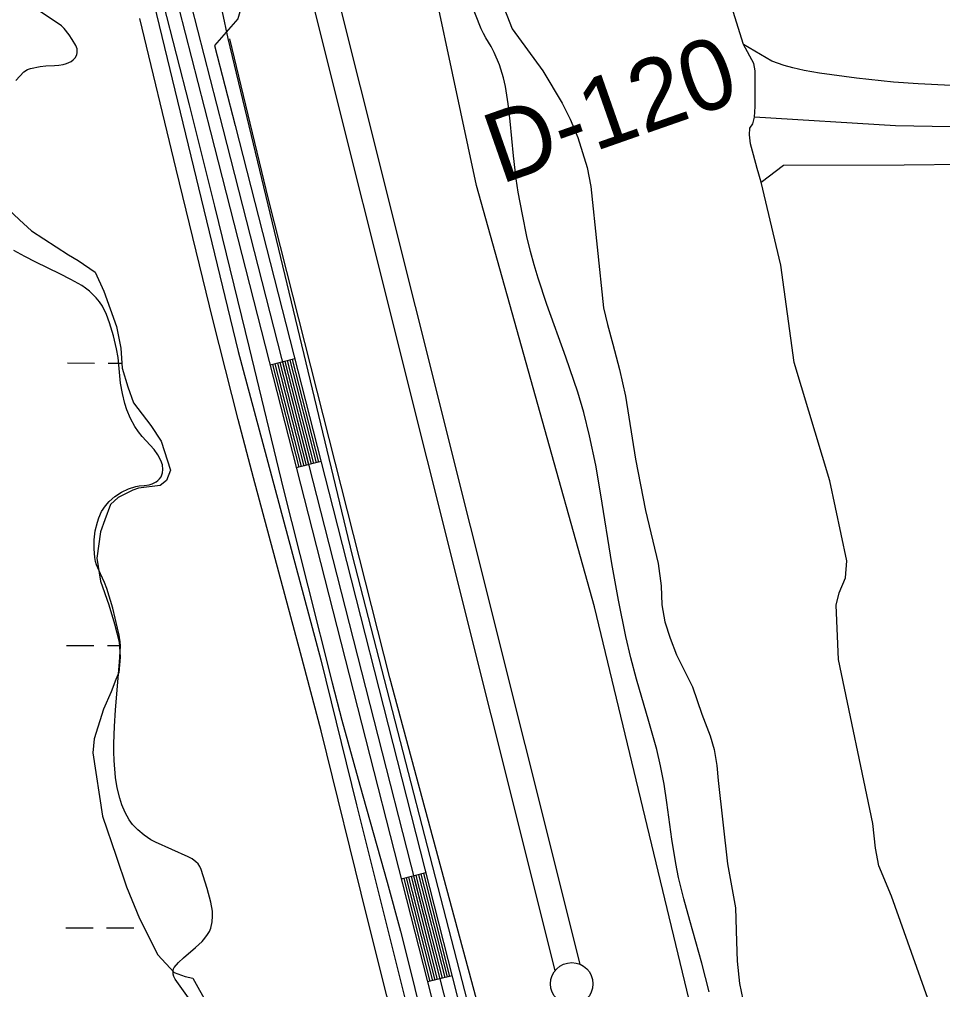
# Model space of a CAD drawing. Extents: x 3161615 to 3199515, y 867541 to 892976.
# Drawn here: x 3176660 to 3177748, y 887041 to 888183 of the extents above; entities that cross this region are included whole.
import ezdxf

# ---------------------------------------------------------------- set-up
doc = ezdxf.new("R2010")
doc.units = 0
for name, color, linetype in [('V-LEVE-TOET', 7, 'Continuous'), ('V-RIVR-RANG-IDEN', 7, 'Continuous'), ('V-ROAD-CNTR', 7, 'Continuous'), ('V-SITE-VEGE', 7, 'Continuous'), ('V-SURV-LINE', 7, 'Continuous'), ('V-TOPO-SHOR', 7, 'Continuous'), ('V-WETL-SWMP', 7, 'Continuous')]:
    doc.layers.add(name, color=color, linetype=linetype)

msp = doc.modelspace()

# ---------------------------------------------------------------- linework, layer by layer
at = {"layer": 'V-LEVE-TOET'}
for points in [[(3177539.3, 886661.7), (3177467.2, 886953.4), (3177337.7, 887491.3), (3177198.8, 887987.7), (3177123.5, 888339.1), (3177128.6, 888361.8), (3177136.7, 888366.6), (3177150.1, 888373.9), (3177269.9, 888395.1), (3177374.5, 888421.4)], [(3177284.6, 886648.7), (3177203.7, 886966.2), (3177052.6, 887551.7), (3176906.3, 888160.8), (3176899.6, 888192.5)]]:
    msp.add_lwpolyline(points, dxfattribs=at)
at = {"layer": 'V-ROAD-CNTR'}
for p, q in [((3176984.6, 887783.6), (3176955.5, 887776.2)), ((3177015.5, 887662.5), (3176986.4, 887655.1)), ((3177139, 887178), (3177110, 887170.6)), ((3177169.9, 887056.9), (3177140.9, 887049.5))]:
    msp.add_line(p, q, dxfattribs=at)
for points in [[(3175888.2, 891170.3), (3175938.2, 890885), (3175972.5, 890684.9), (3175993, 890585.8), (3176005.6, 890530.3), (3176028.9, 890434.6), (3176046.4, 890387), (3176077.3, 890307.3), (3176229.6, 889955.9), (3176410.7, 889542.5), (3176553.7, 889213.9), (3176601.2, 889106.3), (3176641.4, 889005.9), (3176672.6, 888917.2), (3176697.9, 888838.2), (3176727.6, 888726.4), (3176765.5, 888577.9), (3176899.9, 888054.6), (3177014.9, 887604.2), (3177188.7, 886922.6), (3177331.7, 886346.5)], [(3175889.6, 891074.9), (3175923.4, 890882.4), (3175957.8, 890682.1), (3175978.3, 890582.6), (3175991, 890526.9), (3176014.5, 890430.3), (3176032.4, 890381.7), (3176063.4, 890301.6), (3176215.8, 889949.9), (3176397, 889536.5), (3176540, 889207.9), (3176587.4, 889100.5), (3176627.3, 889000.7), (3176658.3, 888912.4), (3176683.5, 888834), (3176713.1, 888722.6), (3176751, 888574.2), (3176885.4, 888050.9), (3177000.3, 887600.5), (3177174.2, 886918.9), (3177317.2, 886342.8)], [(3176969, 888355.3), (3176968.4, 888354.5), (3176943.4, 888283.4), (3176927.7, 888219.8), (3176917.4, 888184.2), (3176890.2, 888152.7)], [(3176890.2, 888152.7), (3176914.4, 888058.3), (3177029.4, 887607.9), (3177203.2, 886926.2), (3177346.3, 886350.1), (3177450.8, 885941.2), (3177487.1, 885798.7), (3177524.5, 885641.7), (3177545.8, 885537.3), (3177559.7, 885444.2), (3177568.2, 885357.2), (3177571.5, 885268.8), (3177570.4, 885001.5)], [(3176981.7, 887782.9), (3177012.6, 887661.8)], [(3176958.4, 887776.9), (3176989.3, 887655.8)], [(3176961.3, 887777.7), (3176992.2, 887656.6)], [(3176964.2, 887778.4), (3176995.1, 887657.3)], [(3176967.1, 887779.2), (3176998, 887658)], [(3176970, 887779.9), (3177000.9, 887658.8)], [(3176972.9, 887780.6), (3177003.9, 887659.5)], [(3176975.8, 887781.4), (3177006.8, 887660.3)], [(3176978.8, 887782.1), (3177009.7, 887661)], [(3177133.2, 887176.5), (3177164.1, 887055.4)], [(3177136.1, 887177.3), (3177167, 887056.1)], [(3177112.9, 887171.3), (3177143.8, 887050.2)], [(3177115.8, 887172.1), (3177146.7, 887051)], [(3177118.7, 887172.8), (3177149.6, 887051.7)], [(3177121.6, 887173.6), (3177152.5, 887052.4)], [(3177124.5, 887174.3), (3177155.4, 887053.2)], [(3177127.4, 887175), (3177158.3, 887053.9)], [(3177130.3, 887175.8), (3177161.2, 887054.7)]]:
    msp.add_lwpolyline(points, dxfattribs=at)
at = {"layer": 'V-SITE-VEGE'}
for p, q in [((3176705.9, 888178.7), (3176679.1, 888196.3)), ((3176709.7, 888175.8), (3176705.9, 888178.7)), ((3176713, 888172.5), (3176709.7, 888175.8)), ((3176719, 888165.1), (3176713, 888172.5)), ((3176722.5, 888159.8), (3176719, 888165.1)), ((3176726.7, 888152.7), (3176722.5, 888159.8)), ((3176728.1, 888148.8), (3176726.7, 888152.7)), ((3176728.3, 888144.4), (3176728.1, 888148.8)), ((3176723.5, 888135.9), (3176725.7, 888138.2)), ((3176725.7, 888138.2), (3176727.7, 888141.6)), ((3176727.7, 888141.6), (3176728.3, 888144.4)), ((3176669.8, 888124.2), (3176673.3, 888125.5)), ((3176673.3, 888125.5), (3176684.5, 888127.9)), ((3176684.5, 888127.9), (3176691.3, 888128.7)), ((3176691.3, 888128.7), (3176701.6, 888129)), ((3176701.6, 888129), (3176706.8, 888129.3)), ((3176706.8, 888129.3), (3176711.9, 888130.1)), ((3176711.9, 888130.1), (3176715.8, 888131.3)), ((3176715.8, 888131.3), (3176721, 888134)), ((3176721, 888134), (3176723.5, 888135.9)), ((3176656, 888111.3), (3176660.6, 888116.4)), ((3176660.6, 888116.4), (3176665.5, 888121.5)), ((3176665.5, 888121.5), (3176669.8, 888124.2)), ((3176666.7, 887904), (3176653.8, 887911)), ((3176679.7, 887897.3), (3176666.7, 887904)), ((3176707.8, 887883.6), (3176679.7, 887897.3)), ((3176720.8, 887876.9), (3176707.8, 887883.6)), ((3176733.6, 887869.8), (3176720.8, 887876.9)), ((3176738.2, 887866.7), (3176733.6, 887869.8)), ((3176742.6, 887863.2), (3176738.2, 887866.7)), ((3176750.6, 887855.4), (3176742.6, 887863.2)), ((3176754.6, 887850.7), (3176750.6, 887855.4)), ((3176757.9, 887845.5), (3176754.6, 887850.7)), ((3176762.7, 887835.9), (3176757.9, 887845.5)), ((3176766.5, 887825.8), (3176762.7, 887835.9)), ((3176770.9, 887810.7), (3176766.5, 887825.8)), ((3176774.5, 887795.4), (3176770.9, 887810.7)), ((3176776.4, 887785.1), (3176774.5, 887795.4)), ((3176779.4, 887754.8), (3176776.4, 887785.1)), ((3176781.5, 887742.9), (3176779.4, 887754.8)), ((3176784.3, 887731.1), (3176781.5, 887742.9)), ((3176786.7, 887723.3), (3176784.3, 887731.1)), ((3176790.9, 887713.1), (3176786.7, 887723.3)), ((3176796.3, 887703.7), (3176790.9, 887713.1)), ((3176800.4, 887697.6), (3176796.3, 887703.7)), ((3176804.8, 887692.2), (3176800.4, 887697.6)), ((3176819, 887676.8), (3176804.8, 887692.2)), ((3176823.3, 887670.5), (3176819, 887676.8)), ((3176826.9, 887663.9), (3176823.3, 887670.5)), ((3176828.7, 887658.8), (3176826.9, 887663.9)), ((3176829.3, 887653.2), (3176828.7, 887658.8)), ((3176827.1, 887644.7), (3176828.8, 887649.4)), ((3176828.8, 887649.4), (3176829.3, 887653.2)), ((3176797.4, 887633.3), (3176801.3, 887634)), ((3176801.3, 887634), (3176807.2, 887634.4)), ((3176807.2, 887634.4), (3176813.2, 887635.2)), ((3176813.2, 887635.2), (3176816.5, 887636.2)), ((3176816.5, 887636.2), (3176821.2, 887638.5)), ((3176821.2, 887638.5), (3176823.4, 887640.2)), ((3176823.4, 887640.2), (3176825.4, 887642.2)), ((3176825.4, 887642.2), (3176827.1, 887644.7)), ((3176772.7, 887621.4), (3176780.5, 887626.5)), ((3176780.5, 887626.5), (3176788.8, 887630.5)), ((3176788.8, 887630.5), (3176797.4, 887633.3)), ((3176761.7, 887610.4), (3176765.8, 887615.3)), ((3176765.8, 887615.3), (3176772.7, 887621.4)), ((3176753.7, 887596.3), (3176757.1, 887603.6)), ((3176757.1, 887603.6), (3176761.7, 887610.4)), ((3176749.5, 887580.8), (3176752, 887591.1)), ((3176752, 887591.1), (3176753.7, 887596.3)), ((3176748.4, 887570.3), (3176749.5, 887580.8)), ((3176748.3, 887559.9), (3176748.4, 887570.3)), ((3176749.2, 887549.4), (3176748.3, 887559.9)), ((3176750, 887545), (3176749.2, 887549.4)), ((3176751.2, 887540.8), (3176750, 887545)), ((3176755.6, 887530.3), (3176751.2, 887540.8)), ((3176760.5, 887520), (3176755.6, 887530.3)), ((3176763.3, 887513), (3176760.5, 887520)), ((3176770.2, 887489.8), (3176763.3, 887513)), ((3176775.9, 887466.2), (3176770.2, 887489.8)), ((3176777.7, 887458.2), (3176775.9, 887466.2)), ((3176778.9, 887450.2), (3176777.7, 887458.2)), ((3176778.1, 887426.2), (3176779.1, 887444.9)), ((3176779.1, 887444.9), (3176778.9, 887450.2)), ((3176773.4, 887370.2), (3176778.1, 887426.2)), ((3176772.3, 887350.4), (3176773.4, 887370.2)), ((3176771.5, 887330.6), (3176772.3, 887350.4)), ((3176771.4, 887320.5), (3176771.5, 887330.6)), ((3176771.8, 887310.4), (3176771.4, 887320.5)), ((3176773.4, 887290.2), (3176771.8, 887310.4)), ((3176775.2, 887278.1), (3176773.4, 887290.2)), ((3176778.4, 887266.2), (3176775.2, 887278.1)), ((3176781, 887258.3), (3176778.4, 887266.2)), ((3176784.8, 887249.1), (3176781, 887258.3)), ((3176789.6, 887240.5), (3176784.8, 887249.1)), ((3176793.5, 887235.2), (3176789.6, 887240.5)), ((3176799.6, 887228.6), (3176793.5, 887235.2)), ((3176807.1, 887222.3), (3176799.6, 887228.6)), ((3176815, 887217.1), (3176807.1, 887222.3)), ((3176820.7, 887214.2), (3176815, 887217.1)), ((3176859, 887196.9), (3176820.7, 887214.2)), ((3176863.7, 887194.4), (3176859, 887196.9)), ((3176868, 887191.1), (3176863.7, 887194.4)), ((3176870.6, 887188.5), (3176868, 887191.1)), ((3176872.8, 887185.4), (3176870.6, 887188.5)), ((3176874.3, 887182.1), (3176872.8, 887185.4)), ((3176881.4, 887159.7), (3176874.3, 887182.1)), ((3176885.8, 887143.6), (3176881.4, 887159.7)), ((3176887.5, 887132.9), (3176885.8, 887143.6)), ((3176887.7, 887126.9), (3176887.5, 887132.9)), ((3176885.6, 887112.9), (3176887.3, 887120.2)), ((3176887.3, 887120.2), (3176887.7, 887126.9)), ((3176881.9, 887105.3), (3176884, 887109.1)), ((3176884, 887109.1), (3176885.6, 887112.9)), ((3176867.7, 887090.3), (3176875.4, 887097.3)), ((3176875.4, 887097.3), (3176878.8, 887101.1)), ((3176878.8, 887101.1), (3176881.9, 887105.3)), ((3176853.4, 887077.9), (3176867.7, 887090.3)), ((3176847.7, 887072.5), (3176853.4, 887077.9)), ((3176841.2, 887062.9), (3176841.7, 887064.8)), ((3176841.4, 887058.8), (3176841.2, 887062.9)), ((3176841.7, 887064.8), (3176842.6, 887066.5)), ((3176842.6, 887066.5), (3176847.7, 887072.5)), ((3176842.2, 887056.1), (3176841.4, 887058.8)), ((3176843.8, 887052.9), (3176842.2, 887056.1)), ((3176859.4, 887030.7), (3176843.8, 887052.9))]:
    msp.add_line(p, q, dxfattribs=at)
for points in [[(3177202.3, 888271.3), (3177240.6, 888172.4), (3177276.9, 888122.8), (3177299.7, 888084.8), (3177309.2, 888065.8), (3177317.9, 888044.4), (3177329, 888009), (3177333.4, 887986.4), (3177348.5, 887843.7), (3177352.9, 887824), (3177359.3, 887800.9), (3177367.3, 887770.9), (3177374.4, 887739.4), (3177386.1, 887665.2), (3177397.8, 887604.8), (3177412.7, 887542.6), (3177416.2, 887516.2), (3177416.9, 887493.8), (3177420.4, 887473.9), (3177426.7, 887454.6), (3177434.2, 887434.9), (3177453.1, 887397), (3177464.1, 887365.1), (3177473.9, 887339.5), (3177478.7, 887323.5), (3177481.9, 887304.7), (3177483.3, 887286.8), (3177494.2, 887188.7), (3177503.7, 887136.9), (3177505.1, 887097.1), (3177505.6, 887073.9), (3177508.4, 887047.9), (3177514.4, 887019.4)], [(3177757.8, 888105.6), (3177719, 888107.4), (3177690, 888109.6), (3177646.5, 888114.2), (3177602.9, 888120.1), (3177584.7, 888123.3), (3177571.3, 888126.4), (3177561.3, 888129.2), (3177546.5, 888134.1), (3177513.1, 888153.7), (3177480.9, 888257.1)], [(3176829.6, 888202.2), (3176860, 888082.8), (3176875.1, 888023.1), (3176890.1, 887963.3), (3176930.9, 887796.4), (3176971.5, 887629.4), (3176999.8, 887515.6), (3177028.6, 887401.9), (3177040.1, 887358), (3177061.2, 887281.5), (3177093.6, 887166.9), (3177109.1, 887109.5), (3177123.6, 887051.8), (3177218.8, 886655)], [(3177472.9, 887037.9), (3177464.3, 887071.7), (3177449.9, 887122), (3177443, 887147.3), (3177436.8, 887172.7), (3177433.5, 887189), (3177429, 887217.7), (3177423.1, 887261.1), (3177419.8, 887282.7), (3177415.6, 887304.1), (3177411, 887323.2), (3177401.8, 887356.5), (3177387.3, 887406.2), (3177380.5, 887431.2), (3177374.7, 887456.4), (3177366, 887499.4), (3177358.2, 887542.5), (3177345.3, 887623.3), (3177339.1, 887658.1), (3177332, 887692.7), (3177325.1, 887720.3), (3177317.9, 887744.2), (3177303.8, 887785.6), (3177281.5, 887847.4), (3177271.2, 887878.6), (3177266.5, 887894.3), (3177262.2, 887910.1), (3177258.1, 887927.5), (3177252.7, 887953.6), (3177247.9, 887979.9), (3177245.5, 887995.4), (3177242.3, 888022.6), (3177238.5, 888063.6), (3177236.1, 888084.1), (3177232.9, 888104.4), (3177230.5, 888114.7), (3177225.6, 888129.8), (3177219.6, 888144.6), (3177215.9, 888151.6), (3177209.7, 888161.7), (3177206.8, 888166.9), (3177204.2, 888172.2), (3177191.5, 888204.1)], [(3177266.7, 886378.5), (3177220.8, 886565.1), (3177196.8, 886657.5), (3177174.4, 886730.3), (3177173.1, 886740.2), (3177171.6, 886747.7), (3177170.5, 886755.9), (3177168.6, 886760.9), (3177167.4, 886764.9), (3177135.1, 886876.9), (3177117.7, 886939.2), (3177093.2, 887033.1), (3177069.4, 887127.2), (3177015.6, 887345.3), (3176991.5, 887437.1), (3176935.8, 887643.2), (3176917.8, 887712.1), (3176888.2, 887830), (3176844.9, 888007.1), (3176801.9, 888184.3)], [(3177780.5, 886839.1), (3177740.9, 887000.3), (3177687.6, 887150.7), (3177672.6, 887186.2), (3177668.6, 887207.3), (3177665.6, 887236.2), (3177625.3, 887429.2), (3177622.4, 887493.2), (3177626, 887508.1), (3177633.4, 887525.6), (3177635.1, 887545.5), (3177615, 887639.8), (3177572.8, 887779.1), (3177557.1, 887893.8), (3177533.9, 887991.5), (3177560.3, 888011.7), (3177702.5, 888012.2), (3177773.7, 888012.8)]]:
    msp.add_lwpolyline(points, dxfattribs=at)
at = {"layer": 'V-SURV-LINE'}
for points in [[(3177291.5, 887063), (3176838.7, 888871.9)], [(3176867.8, 888879.1), (3177320.6, 887070.3)]]:
    msp.add_lwpolyline(points, dxfattribs=at)
msp.add_circle((3177310.9, 887047.3), 25, dxfattribs=at)
at = {"layer": 'V-TOPO-SHOR'}
for points in [[(3176339.6, 889592.4), (3176455.2, 889326.1), (3176527, 889170.8), (3176607.5, 888978.6), (3176663.4, 888818.1), (3176710.5, 888627.7), (3176790.6, 888317.5), (3176917.8, 887792.1), (3177015.4, 887429), (3177057.2, 887258), (3177114.7, 887028.8)], [(3177202.3, 888271.3), (3177240.6, 888172.4), (3177276.9, 888122.8), (3177299.7, 888084.8), (3177309.2, 888065.8), (3177317.9, 888044.4), (3177329, 888009), (3177333.4, 887986.4), (3177348.5, 887843.7), (3177352.9, 887824), (3177359.3, 887800.9), (3177367.3, 887770.9), (3177374.4, 887739.4), (3177386.1, 887665.2), (3177397.8, 887604.8), (3177412.7, 887542.6), (3177416.2, 887516.2), (3177416.9, 887493.8), (3177420.4, 887473.9), (3177426.7, 887454.6), (3177434.2, 887434.9), (3177453.1, 887397), (3177464.1, 887365.1), (3177473.9, 887339.5), (3177478.7, 887323.5), (3177481.9, 887304.7), (3177483.3, 887286.8), (3177494.2, 887188.7), (3177503.7, 887136.9), (3177505.1, 887097.2), (3177505.6, 887073.9), (3177508.4, 887047.9), (3177514.4, 887019.4)], [(3177526.3, 888068.2), (3177526.9, 888080.9), (3177526.8, 888122.7), (3177525.4, 888131.3), (3177513.1, 888153.7), (3177480.9, 888257.1)], [(3177597, 884963.7), (3177596, 885231.5), (3177594.6, 885364.5), (3177591.3, 885442), (3177584.4, 885496.6), (3177570.5, 885570.7), (3177514.7, 885759.3), (3177389.2, 886256.4), (3177249.9, 886839.9), (3177096.4, 887407.6), (3176953.5, 887971.7), (3176908.2, 888160.4)], [(3177812.7, 886643.7), (3177797.2, 886715.3), (3177780.5, 886839.1), (3177740.9, 887000.3), (3177687.6, 887150.7), (3177672.6, 887186.2), (3177668.6, 887207.3), (3177665.6, 887236.2), (3177625.3, 887429.2), (3177622.4, 887493.2), (3177626, 887508.1), (3177633.4, 887525.6), (3177635.1, 887545.5), (3177615, 887639.8), (3177572.8, 887779.1), (3177557.1, 887893.8), (3177533.9, 887991.5), (3177529.3, 888007.8), (3177525.2, 888023.9), (3177521.4, 888036.8), (3177520.2, 888047.6), (3177520.8, 888055.3), (3177524.4, 888060.3), (3177526.3, 888068.2)], [(3178177.5, 888053.6), (3177972.6, 888053), (3177692.2, 888057.9), (3177526.3, 888068.2)]]:
    msp.add_lwpolyline(points, dxfattribs=at)
at = {"layer": 'V-WETL-SWMP'}
for p, q in [((3176646.1, 887960.5), (3176660.2, 887947.4)), ((3176660.2, 887947.4), (3176674.5, 887934.4)), ((3176674.5, 887934.4), (3176718, 887906.2)), ((3176718, 887906.2), (3176729.5, 887899.5)), ((3176729.5, 887899.5), (3176749.4, 887885.7)), ((3176749.4, 887885.7), (3176759.6, 887863.1)), ((3176759.6, 887863.1), (3176774.4, 887821.7)), ((3176774.4, 887821.7), (3176779.7, 887796.3)), ((3176779.7, 887796.3), (3176781.3, 887772.4)), ((3176716.7, 887778.7), (3176748.7, 887778.6)), ((3176764.7, 887778.6), (3176780.9, 887778.5)), ((3176781.3, 887772.4), (3176787.8, 887750.4)), ((3176787.8, 887750.4), (3176794.7, 887731.9)), ((3176794.7, 887731.9), (3176815.2, 887705)), ((3176815.2, 887705), (3176827.2, 887686.7)), ((3176827.2, 887686.7), (3176838, 887652.4)), ((3176838, 887652.4), (3176833.5, 887640.2)), ((3176826.1, 887634.4), (3176800.4, 887631.2)), ((3176833.5, 887640.2), (3176826.1, 887634.4)), ((3176793.7, 887629), (3176776.6, 887620.1)), ((3176800.4, 887631.2), (3176793.7, 887629)), ((3176767.6, 887611.8), (3176761, 887593.8)), ((3176776.6, 887620.1), (3176767.6, 887611.8)), ((3176761, 887593.8), (3176755.6, 887579.7)), ((3176755.6, 887579.7), (3176751.3, 887548.7)), ((3176751.3, 887548.7), (3176755.7, 887521.8)), ((3176755.7, 887521.8), (3176765.4, 887493.7)), ((3176765.4, 887493.7), (3176772.1, 887471.4)), ((3176772.1, 887471.4), (3176777.6, 887450.3)), ((3176715.8, 887446), (3176747.8, 887445.9)), ((3176763.8, 887445.9), (3176777.9, 887445.8)), ((3176777.6, 887450.3), (3176778.8, 887432)), ((3176778.8, 887432), (3176777.3, 887414.2)), ((3176773.9, 887405.7), (3176768.4, 887391.2)), ((3176777.3, 887414.2), (3176773.9, 887405.7)), ((3176768.4, 887391.2), (3176759.1, 887370.8)), ((3176759.1, 887370.8), (3176748.2, 887336)), ((3176748.2, 887336), (3176746.5, 887319.4)), ((3176746.5, 887319.4), (3176758, 887244.8)), ((3176758, 887244.8), (3176774.2, 887197.8)), ((3176774.2, 887197.8), (3176786.3, 887161.5)), ((3176786.3, 887161.5), (3176801.5, 887124.2)), ((3176801.5, 887124.2), (3176823.1, 887081.5)), ((3176714.9, 887113.3), (3176746.9, 887113.3)), ((3176762.9, 887113.2), (3176794.9, 887113.1)), ((3176823.1, 887081.5), (3176842.7, 887060.5)), ((3176842.7, 887060.5), (3176855.5, 887055.9)), ((3176855.5, 887055.9), (3176864.6, 887054)), ((3176864.6, 887054), (3176881.7, 887023.1))]:
    msp.add_line(p, q, dxfattribs=at)

# ---------------------------------------------------------------- texts
at = {"layer": 'V-RIVR-RANG-IDEN'}
msp.add_text('D-120', height=83, rotation=19.2984, dxfattribs=at).set_placement((3177227, 887988.9))

doc.saveas('drawing.dxf')
